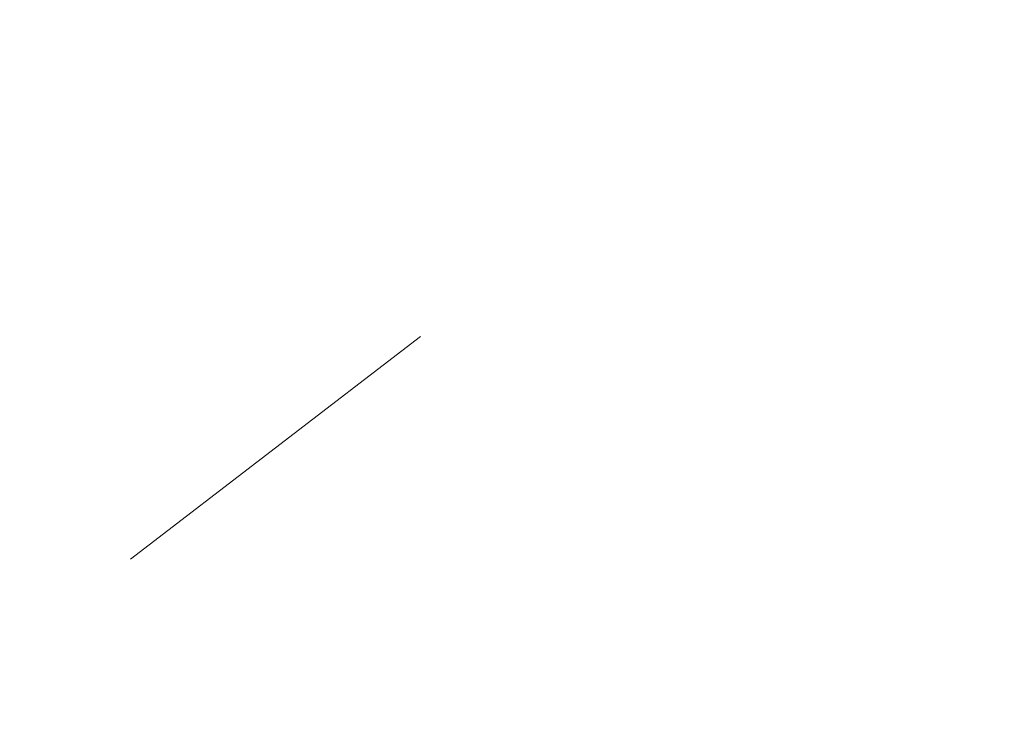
# Model space of a CAD drawing. Header units: millimetres. Extents: x 786 to 42540, y -7760 to 3796.
# Tile 245 of 1056: x 24860 to 24896, y -5451 to -5425. Entities that reach past the tile are written whole.
import ezdxf

# ---------------------------------------------------------------- set-up
doc = ezdxf.new("R2010")
doc.units = ezdxf.units.MM
doc.layers.add('A-FLOR', color=7, linetype='Continuous', lineweight=13)
doc.layers.add('A-FLOR-PATT', color=7, linetype='Continuous', lineweight=25)

msp = doc.modelspace()

# ---------------------------------------------------------------- hatches: boundary and pattern name
at = {"layer": 'A-FLOR-PATT', "lineweight": 5}
h = msp.add_hatch(dxfattribs=at)
h.set_pattern_fill('FP_10', color=256, style=0, pattern_type=2)
h.set_pattern_definition([(50, (48694.2, -5700), (291.4942, -25.5022), [30.48, -335.28]), (355, (48694.2, -5700), (-56.389, 305.691), [24.384, -268.224]), (100.451, (48718.5, -5702.12), (235.108, 280.1865), [25.904, -284.944]), (46.184, (48694.2, -5618.72), (433.727, -67.2684), [45.72, -502.92]), (96.636, (48730.35, -5624.33), (379.844, 395.8845), [38.856, -427.416]), (351.184, (48694.2, -5618.7), (379.848, 395.881), [36.576, -402.336]), (21, (48734.85, -5639.04), (242.5828, -163.624), [30.48, -335.28]), (326, (48734.85, -5639.04), (98.883, 294.701), [24.384, -268.224]), (71.451, (48755.06, -5652.68), (341.4672, 131.074), [25.904, -284.944]), (37.5, (48694.21, -5700), (4.9419, 135.28833), [13.411, -251.562, 13.411, -258.877, -269.24]), (37.5, (48694.21, -5700), (4.9419, 135.28833), [-537.261, 13.411, -255.829]), (7.5, (48694.21, -5700), (106.9117, 160.2891), [13.411, -141.834, 13.411, -245.466, -102.616]), (7.5, (48694.21, -5700), (106.9117, 160.2891), [-414.122, 13.411, -89.205]), (327.5, (48603.58, -5700), (216.9455, -9.16625), [13.411, -88.189, 13.411, -303.581, -420.624]), (327.5, (48603.58, -5700), (216.9455, -9.16625), [-418.592, 13.411, -407.213]), (317.5, (48562.94, -5700), (237.0069, 40.6827), [13.411, -118.669, 13.411, -197.104, -298.704]), (317.5, (48562.94, -5700), (237.0069, 40.6827), [-342.595, 13.411, -285.293])])
h.paths.add_polyline_path([(22284.271, -5746), (23230.271, -5746), (23230.271, -5561.233), (22284.271, -5652.245), (22284.271, -5678.66)])
h.paths.add_polyline_path([(23530.271, -5746), (25874.017, -5746), (25874.017, -5319.199), (24694.828, -5424.661), (23530.271, -5532.792), (23530.271, -5678.66)])

# ---------------------------------------------------------------- linework, layer by layer
at = {"layer": 'A-FLOR'}
msp.add_open_spline([(25874.017, -5117), (25528.934, -5144.75), (24856.05, -5200.25), (23910.9, -5283.5), (23043.859, -5366.75), (22526.321, -5422.25), (22284.271, -5450)], degree=3, dxfattribs=at)
at = {"layer": 'A-FLOR', "lineweight": 25}
msp.add_open_spline([(25874.017, -5267), (25526.659, -5297.441), (24745.314, -5367.137), (23964.133, -5439.588), (23530.271, -5480.562)], degree=3, knots=[0, 0, 0, 0, 0.444444, 1, 1, 1, 1], dxfattribs=at)

doc.saveas('drawing.dxf')
